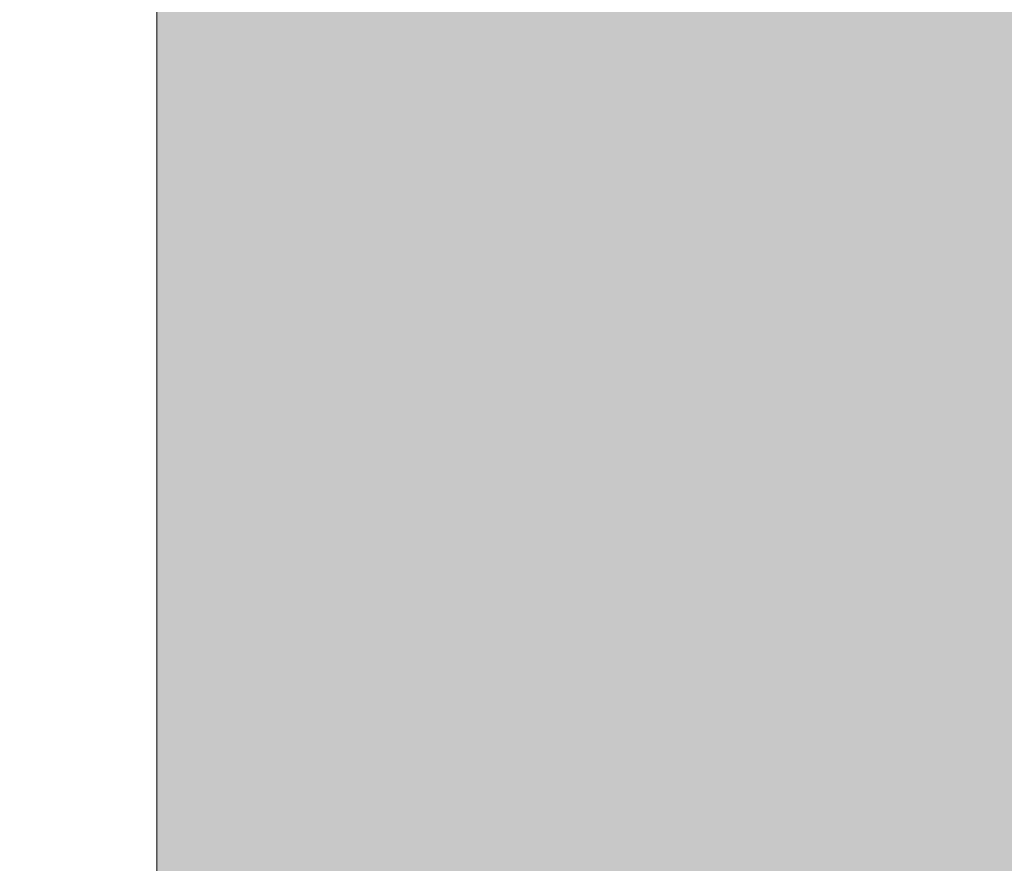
# Model space of a CAD drawing. Header units: millimetres. Extents: x -21522 to 77796, y -25697 to 15217.
# Tile 338 of 656: x -4324.07 to -4323.649, y 11843.354 to 11843.714. Entities that reach past the tile are written whole.
import ezdxf

# ---------------------------------------------------------------- set-up
doc = ezdxf.new("R2010")
doc.units = ezdxf.units.MM
doc.layers.add('A-WALL', color=113, linetype='Continuous', lineweight=13)
doc.layers.add('A-WALL-PATT', color=111, linetype='Continuous', lineweight=13)

msp = doc.modelspace()

# ---------------------------------------------------------------- hatches: boundary and pattern name
at = {"layer": 'A-WALL-PATT'}
h = msp.add_hatch(dxfattribs=at)
h.set_pattern_fill('FP_1', color=30, style=0, pattern_type=2)
h.set_pattern_definition([(45, (0, 0), (-112.2532, 112.2532), []), (45, (39.69, 0), (0, 224.5064), []), (45, (-39.69, 0), (0, 224.5064), [])])
h.paths.add_polyline_path([(-4324.01109, 85.94752), (-4324.01109, 181.71775), (-4339.01109, 181.71775), (-4339.01109, 85.94752)])
h.paths.add_polyline_path([(-4339.01109, 1741.71775), (-4324.01109, 1741.71775), (-4324.01109, 1980.48799), (-4339.01109, 1980.48799), (-4339.01109, 1781.71775)])
h.paths.add_polyline_path([(-4339.01109, 2042.48799), (-4324.01109, 2042.48799), (-4324.01109, 11540.97561), (-4339.01109, 11540.97561), (-4339.01109, 2176.20363)])
h.paths.add_polyline_path([(-4324.01109, 11585.97561), (-4324.01109, 11843.97561), (-4339.01109, 11843.97561), (-4338.61552, 11585.97561)])
h = msp.add_hatch(dxfattribs=at)
h.set_pattern_fill('FP_47', color=30, angle=-135, style=0, pattern_type=2)
h.set_pattern_definition([(315, (-4642.01, 5854.96), (177.7999, -88.8996), [15.715, -110.008]), (315, (-4564.224, 5821.624), (177.7999, -88.8996), [15.715, -110.008]), (315, (-4642.01, 5810.51), (177.7999, -88.8996), [15.715, -110.008]), (315, (-4564.22, 5777.174), (177.7999, -88.8996), [15.715, -110.008]), (341.565, (-4630.898, 5843.85), (355.59962, -88.89985), [35.141, -245.986]), (341.565, (-4597.56, 5832.736), (355.59962, -88.89985), [35.141, -245.986]), (341.565, (-4630.898, 5799.4), (355.59962, -88.89985), [35.141, -245.986]), (341.565, (-4597.56, 5788.286), (355.59962, -88.89985), [35.141, -245.986]), (45, (-4564.224, 5843.85), (-177.7999, -88.8996), [15.715, -110.008]), (45, (-4642.01, 5810.51), (-177.7999, -88.8996), [15.715, -110.008]), (45, (-4564.224, 5799.4), (-177.7999, -88.8996), [15.715, -110.008]), (45, (-4642.01, 5766.06), (-177.7999, -88.8996), [15.715, -110.008]), (18.435, (-4597.56, 5832.736), (-355.59962, -88.89985), [35.141, -245.986]), (18.435, (-4630.9, 5821.624), (-355.59962, -88.89985), [35.141, -245.986]), (18.435, (-4597.56, 5788.286), (-355.59962, -88.89985), [35.141, -245.986]), (18.435, (-4630.9, 5777.174), (-355.59962, -88.89985), [35.141, -245.986])])
h.paths.add_polyline_path([(-4276.01109, 133.94752), (-4276.01109, 181.71775), (-4324.01109, 181.71775), (-4324.01109, 133.94752)])
h.paths.add_polyline_path([(-4276.01109, 1741.71775), (-4276.01109, 1962.48799), (-4324.01109, 1962.48799), (-4324.01109, 1741.71775)])
h.paths.add_polyline_path([(-4324.01109, 2060.48799), (-4276.01109, 2060.48799), (-4276.01109, 11843.97561), (-4324.01109, 11843.97561), (-4324.01109, 11585.97561), (-4294.01109, 11585.97561), (-4294.01109, 11540.97561), (-4324.01109, 11540.97561), (-4324.01109, 2176.20363)])

# ---------------------------------------------------------------- linework, layer by layer
at = {"layer": 'A-WALL', "color": 30}
msp.add_line((-4324.01109, 11843.97561), (-4324.01109, 11585.97561), dxfattribs=at)

doc.saveas('drawing.dxf')
